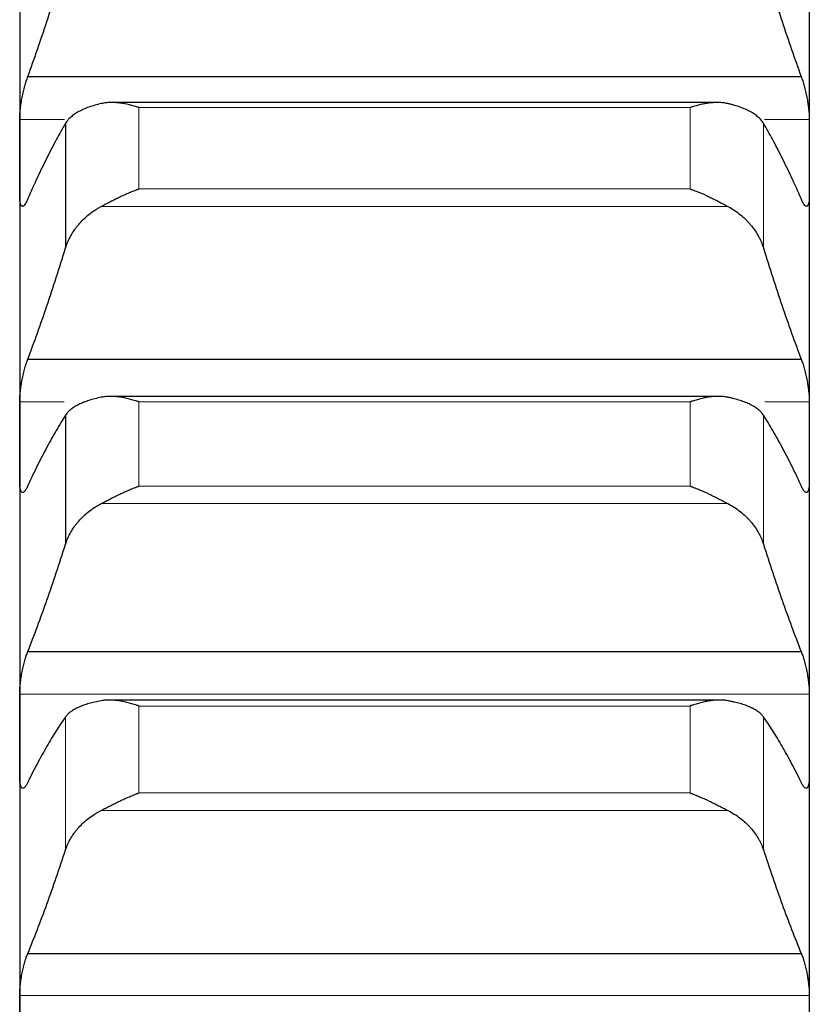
# Model space of a CAD drawing. Header units: inches. Extents: x 0 to 20790, y -12 to 14700.
# Tile 309 of 341: x 13643 to 13695, y 10306 to 10371. Entities that reach past the tile are written whole.
import ezdxf

# ---------------------------------------------------------------- set-up
doc = ezdxf.new("R2010")
doc.units = ezdxf.units.IN
doc.layers.add('1', color=7, linetype='Continuous', true_color=0xffffff)

msp = doc.modelspace()

# ---------------------------------------------------------------- linework, layer by layer
at = {"layer": '1', "color": 2, "linetype": 'Continuous', "lineweight": 25}
for p, q in [((13643.135, 10379.503), (13643.135, 10361.497)), ((13695.135, 10379.503), (13695.135, 10361.497)), ((13643.673, 10366.848), (13694.598, 10366.848)), ((13689.044, 10365.142), (13649.19, 10365.142)), ((13646.161, 10363.776), (13646.161, 10355.575)), ((13643.135, 10361.497), (13643.135, 10342.82)), ((13695.135, 10361.497), (13695.135, 10342.82)), ((13643.673, 10348.255), (13694.598, 10348.255)), ((13689.121, 10345.805), (13649.118, 10345.805)), ((13646.161, 10344.57), (13646.161, 10336.088)), ((13643.135, 10342.82), (13643.135, 10323.502)), ((13695.135, 10342.82), (13695.135, 10323.502)), ((13643.673, 10329.012), (13694.598, 10329.012)), ((13689.197, 10325.823), (13649.047, 10325.823)), ((13643.135, 10323.502), (13643.135, 10303.574)), ((13695.135, 10323.502), (13695.135, 10303.574)), ((13643.673, 10309.15), (13694.598, 10309.15))]:
    msp.add_line(p, q, dxfattribs=at)
at = {"layer": '1', "color": 110, "linetype": 'Continuous', "lineweight": 13}
for p, q in [((13650.991, 10364.806), (13650.991, 10359.452)), ((13650.991, 10364.806), (13687.279, 10364.806)), ((13687.279, 10364.806), (13687.279, 10359.452)), ((13643.138, 10364.034), (13646.09, 10364.034)), ((13692.109, 10363.776), (13692.109, 10355.575)), ((13692.18, 10364.034), (13695.133, 10364.034)), ((13650.991, 10359.452), (13687.279, 10359.452)), ((13648.504, 10358.306), (13689.767, 10358.306)), ((13643.138, 10345.448), (13646.071, 10345.448)), ((13650.991, 10345.438), (13687.279, 10345.438)), ((13650.991, 10345.438), (13650.991, 10339.9)), ((13687.279, 10345.438), (13687.279, 10339.9)), ((13692.2, 10345.448), (13695.133, 10345.448)), ((13692.109, 10344.57), (13692.109, 10336.088)), ((13650.991, 10339.9), (13687.279, 10339.9)), ((13648.504, 10338.75), (13689.767, 10338.75)), ((13643.138, 10326.216), (13695.133, 10326.216)), ((13650.991, 10325.425), (13687.279, 10325.425)), ((13650.991, 10325.425), (13650.991, 10319.712)), ((13687.279, 10325.425), (13687.279, 10319.712)), ((13646.161, 10324.721), (13646.161, 10315.971)), ((13692.109, 10324.721), (13692.109, 10315.971)), ((13650.991, 10319.712), (13687.279, 10319.712)), ((13648.504, 10318.56), (13689.767, 10318.56)), ((13643.138, 10306.371), (13695.133, 10306.371))]:
    msp.add_line(p, q, dxfattribs=at)
at = {"layer": '1', "color": 2, "linetype": 'Continuous', "lineweight": 25}
for points in [[(13643.673, 10366.848), (13643.884, 10367.429), (13644.304, 10368.615), (13644.928, 10370.466), (13645.548, 10372.391), (13645.957, 10373.723), (13646.161, 10374.401)], [(13692.109, 10374.401), (13692.313, 10373.723), (13692.722, 10372.391), (13693.342, 10370.466), (13693.967, 10368.615), (13694.387, 10367.429), (13694.598, 10366.848)], [(13643.135, 10361.497), (13643.135, 10362.343), (13643.136, 10363.189), (13643.138, 10364.034)], [(13646.161, 10363.776), (13645.957, 10363.43), (13645.548, 10362.706), (13644.928, 10361.518), (13644.304, 10360.228), (13643.884, 10359.302), (13643.673, 10358.821)], [(13694.598, 10358.821), (13694.387, 10359.302), (13693.967, 10360.228), (13693.342, 10361.518), (13692.722, 10362.706), (13692.313, 10363.43), (13692.109, 10363.776)], [(13695.133, 10364.034), (13695.134, 10363.189), (13695.135, 10362.343), (13695.135, 10361.497)], [(13643.138, 10358.96), (13643.136, 10359.806), (13643.135, 10360.652), (13643.135, 10361.497)], [(13695.135, 10361.497), (13695.135, 10360.652), (13695.134, 10359.806), (13695.133, 10358.96)], [(13643.673, 10348.255), (13643.884, 10348.814), (13644.304, 10349.957), (13644.928, 10351.749), (13645.548, 10353.617), (13645.957, 10354.914), (13646.161, 10355.575)], [(13692.109, 10355.575), (13692.313, 10354.914), (13692.722, 10353.617), (13693.342, 10351.749), (13693.967, 10349.957), (13694.387, 10348.814), (13694.598, 10348.255)], [(13643.135, 10342.82), (13643.135, 10343.696), (13643.136, 10344.572), (13643.138, 10345.448)], [(13695.133, 10345.448), (13695.134, 10344.572), (13695.135, 10343.696), (13695.135, 10342.82)], [(13646.161, 10344.57), (13645.957, 10344.254), (13645.548, 10343.586), (13644.928, 10342.48), (13644.304, 10341.271), (13643.884, 10340.396), (13643.673, 10339.941)], [(13694.598, 10339.941), (13694.387, 10340.396), (13693.967, 10341.271), (13693.342, 10342.48), (13692.722, 10343.586), (13692.313, 10344.254), (13692.109, 10344.57)], [(13643.138, 10340.192), (13643.136, 10341.068), (13643.135, 10341.944), (13643.135, 10342.82)], [(13695.135, 10342.82), (13695.135, 10341.944), (13695.134, 10341.068), (13695.133, 10340.192)], [(13643.673, 10329.012), (13643.884, 10329.548), (13644.304, 10330.647), (13644.928, 10332.376), (13645.548, 10334.185), (13645.957, 10335.445), (13646.161, 10336.088)], [(13692.109, 10336.088), (13692.313, 10335.445), (13692.722, 10334.185), (13693.342, 10332.376), (13693.967, 10330.647), (13694.387, 10329.548), (13694.598, 10329.012)], [(13643.135, 10323.502), (13643.135, 10324.407), (13643.136, 10325.312), (13643.138, 10326.216)], [(13695.133, 10326.216), (13695.134, 10325.312), (13695.135, 10324.407), (13695.135, 10323.502)], [(13646.161, 10324.721), (13645.957, 10324.434), (13645.548, 10323.824), (13644.928, 10322.802), (13644.304, 10321.675), (13643.884, 10320.853), (13643.673, 10320.424)], [(13694.598, 10320.424), (13694.387, 10320.853), (13693.967, 10321.675), (13693.342, 10322.802), (13692.722, 10323.824), (13692.313, 10324.434), (13692.109, 10324.721)], [(13643.138, 10320.788), (13643.136, 10321.693), (13643.135, 10322.597), (13643.135, 10323.502)], [(13695.135, 10323.502), (13695.135, 10322.597), (13695.134, 10321.693), (13695.133, 10320.788)], [(13643.673, 10309.15), (13643.884, 10309.663), (13644.304, 10310.716), (13644.928, 10312.379), (13645.548, 10314.126), (13645.957, 10315.347), (13646.161, 10315.971)], [(13692.109, 10315.971), (13692.313, 10315.347), (13692.722, 10314.126), (13693.342, 10312.379), (13693.967, 10310.716), (13694.387, 10309.663), (13694.598, 10309.15)], [(13643.135, 10303.574), (13643.135, 10304.506), (13643.136, 10305.438), (13643.138, 10306.371)], [(13695.133, 10306.371), (13695.134, 10305.438), (13695.135, 10304.506), (13695.135, 10303.574)]]:
    msp.add_open_spline(points, degree=3, dxfattribs=at)
for points, knots in [([(13643.138, 10364.034), (13643.138, 10364.084), (13643.14, 10364.186), (13643.148, 10364.35), (13643.157, 10364.466), (13643.165, 10364.556), (13643.168, 10364.586), (13643.174, 10364.648), (13643.177, 10364.679), (13643.194, 10364.834), (13643.211, 10364.96), (13643.236, 10365.122), (13643.241, 10365.155), (13643.249, 10365.204), (13643.252, 10365.221), (13643.257, 10365.253), (13643.271, 10365.335), (13643.298, 10365.482), (13643.324, 10365.61), (13643.351, 10365.738), (13643.365, 10365.802), (13643.409, 10365.992), (13643.439, 10366.113), (13643.487, 10366.287), (13643.503, 10366.343), (13643.528, 10366.426), (13643.536, 10366.454), (13643.553, 10366.508), (13643.562, 10366.534), (13643.604, 10366.664), (13643.638, 10366.76), (13643.673, 10366.848)], [0, 0, 0, 0, 0.0625, 0.125, 0.1875, 0.1875, 0.21875, 0.21875, 0.25, 0.25, 0.375, 0.375, 0.40625, 0.40625, 0.421875, 0.421875, 0.4375, 0.5, 0.5625, 0.5625, 0.625, 0.625, 0.75, 0.75, 0.8125, 0.8125, 0.84375, 0.84375, 0.875, 0.875, 1, 1, 1, 1]), ([(13694.598, 10366.848), (13694.632, 10366.76), (13694.666, 10366.665), (13694.716, 10366.51), (13694.733, 10366.457), (13694.758, 10366.374), (13694.766, 10366.346), (13694.782, 10366.288), (13694.791, 10366.259), (13694.831, 10366.113), (13694.861, 10365.993), (13694.904, 10365.805), (13694.918, 10365.742), (13694.939, 10365.645), (13694.946, 10365.612), (13694.959, 10365.548), (13694.965, 10365.515), (13694.996, 10365.353), (13695.019, 10365.223), (13695.043, 10365.061), (13695.048, 10365.029), (13695.058, 10364.964), (13695.062, 10364.932), (13695.075, 10364.836), (13695.083, 10364.773), (13695.103, 10364.588), (13695.114, 10364.469), (13695.123, 10364.326), (13695.125, 10364.298), (13695.127, 10364.242), (13695.129, 10364.215), (13695.131, 10364.135), (13695.132, 10364.084), (13695.133, 10364.034)], [0, 0, 0, 0, 0.125, 0.125, 0.1875, 0.1875, 0.21875, 0.21875, 0.25, 0.25, 0.375, 0.375, 0.4375, 0.4375, 0.46875, 0.46875, 0.5, 0.5, 0.625, 0.625, 0.65625, 0.65625, 0.6875, 0.6875, 0.75, 0.75, 0.875, 0.875, 0.90625, 0.90625, 0.9375, 0.9375, 1, 1, 1, 1]), ([(13648.504, 10365.07), (13648.358, 10365.037), (13648.218, 10365.001), (13647.949, 10364.924), (13647.691, 10364.841), (13647.455, 10364.747), (13647.314, 10364.685), (13647.287, 10364.673), (13647.232, 10364.647), (13647.204, 10364.634), (13647.124, 10364.595), (13647.073, 10364.568), (13646.923, 10364.485), (13646.83, 10364.428), (13646.659, 10364.31), (13646.58, 10364.248), (13646.471, 10364.153), (13646.437, 10364.12), (13646.388, 10364.071), (13646.372, 10364.054), (13646.342, 10364.02), (13646.327, 10364.003), (13646.254, 10363.918), (13646.204, 10363.848), (13646.161, 10363.776)], [0, 0, 0, 0, 0.125, 0.125, 0.25, 0.375, 0.375, 0.40625, 0.40625, 0.4375, 0.4375, 0.5, 0.5, 0.625, 0.625, 0.75, 0.75, 0.8125, 0.8125, 0.84375, 0.84375, 0.875, 0.875, 1, 1, 1, 1]), ([(13650.991, 10364.806), (13650.988, 10364.807), (13650.984, 10364.809), (13650.978, 10364.811), (13650.975, 10364.812), (13650.965, 10364.815), (13650.945, 10364.822), (13650.898, 10364.837), (13650.806, 10364.866), (13650.726, 10364.89), (13650.568, 10364.936), (13650.463, 10364.964), (13650.15, 10365.04), (13649.942, 10365.08), (13649.631, 10365.119), (13649.527, 10365.129), (13649.372, 10365.139), (13649.32, 10365.141), (13649.216, 10365.143), (13649.164, 10365.143), (13649.009, 10365.139), (13648.907, 10365.133), (13648.704, 10365.11), (13648.603, 10365.093), (13648.504, 10365.07)], [0, 0, 0, 0, 0.003906, 0.003906, 0.007812, 0.007812, 0.015625, 0.03125, 0.0625, 0.125, 0.125, 0.25, 0.25, 0.5, 0.5, 0.625, 0.625, 0.6875, 0.6875, 0.75, 0.75, 0.875, 0.875, 1, 1, 1, 1]), ([(13689.767, 10365.07), (13689.667, 10365.093), (13689.567, 10365.109), (13689.365, 10365.133), (13689.264, 10365.139), (13689.06, 10365.144), (13688.958, 10365.142), (13688.751, 10365.13), (13688.647, 10365.12), (13688.437, 10365.094), (13688.332, 10365.077), (13688.123, 10365.038), (13688.018, 10365.015), (13687.807, 10364.964), (13687.702, 10364.936), (13687.544, 10364.89), (13687.465, 10364.866), (13687.372, 10364.837), (13687.326, 10364.822), (13687.306, 10364.815), (13687.292, 10364.811), (13687.286, 10364.809), (13687.279, 10364.806)], [0, 0, 0, 0, 0.125, 0.125, 0.25, 0.25, 0.375, 0.375, 0.5, 0.5, 0.625, 0.625, 0.75, 0.75, 0.875, 0.875, 0.9375, 0.96875, 0.984375, 0.992187, 0.992187, 1, 1, 1, 1]), ([(13692.109, 10363.776), (13692.066, 10363.848), (13692.016, 10363.918), (13691.902, 10364.053), (13691.773, 10364.184), (13691.615, 10364.308), (13691.486, 10364.397), (13691.441, 10364.426), (13691.37, 10364.47), (13691.346, 10364.484), (13691.298, 10364.512), (13691.273, 10364.526), (13691.149, 10364.595), (13690.937, 10364.699), (13690.702, 10364.792), (13690.455, 10364.881), (13690.325, 10364.923), (13690.156, 10364.971), (13690.121, 10364.981), (13690.052, 10365), (13689.947, 10365.028), (13689.84, 10365.054), (13689.767, 10365.07)], [0, 0, 0, 0, 0.125, 0.125, 0.25, 0.375, 0.375, 0.4375, 0.4375, 0.46875, 0.46875, 0.5, 0.5, 0.625, 0.75, 0.75, 0.875, 0.875, 0.90625, 0.90625, 0.9375, 1, 1, 1, 1]), ([(13643.673, 10358.821), (13643.638, 10358.735), (13643.604, 10358.659), (13643.554, 10358.561), (13643.537, 10358.531), (13643.512, 10358.489), (13643.504, 10358.476), (13643.488, 10358.451), (13643.48, 10358.44), (13643.44, 10358.385), (13643.409, 10358.353), (13643.366, 10358.323), (13643.352, 10358.316), (13643.331, 10358.311), (13643.325, 10358.31), (13643.312, 10358.309), (13643.305, 10358.31), (13643.274, 10358.316), (13643.252, 10358.334), (13643.227, 10358.372), (13643.222, 10358.38), (13643.213, 10358.399), (13643.208, 10358.409), (13643.195, 10358.442), (13643.188, 10358.466), (13643.167, 10358.549), (13643.156, 10358.615), (13643.147, 10358.713), (13643.146, 10358.734), (13643.143, 10358.776), (13643.142, 10358.797), (13643.139, 10358.864), (13643.138, 10358.911), (13643.138, 10358.96)], [0, 0, 0, 0, 0.125, 0.125, 0.1875, 0.1875, 0.21875, 0.21875, 0.25, 0.25, 0.375, 0.375, 0.4375, 0.4375, 0.46875, 0.46875, 0.5, 0.5, 0.625, 0.625, 0.65625, 0.65625, 0.6875, 0.6875, 0.75, 0.75, 0.875, 0.875, 0.90625, 0.90625, 0.9375, 0.9375, 1, 1, 1, 1]), ([(13648.504, 10358.306), (13648.603, 10358.359), (13648.703, 10358.412), (13648.905, 10358.519), (13649.006, 10358.572), (13649.21, 10358.677), (13649.312, 10358.729), (13649.519, 10358.832), (13649.623, 10358.883), (13649.833, 10358.982), (13649.938, 10359.031), (13650.148, 10359.124), (13650.253, 10359.169), (13650.463, 10359.256), (13650.568, 10359.298), (13650.726, 10359.358), (13650.806, 10359.387), (13650.898, 10359.42), (13650.945, 10359.436), (13650.965, 10359.443), (13650.978, 10359.447), (13650.984, 10359.449), (13650.991, 10359.452)], [0, 0, 0, 0, 0.125, 0.125, 0.25, 0.25, 0.375, 0.375, 0.5, 0.5, 0.625, 0.625, 0.75, 0.75, 0.875, 0.875, 0.9375, 0.96875, 0.984375, 0.992187, 0.992187, 1, 1, 1, 1]), ([(13687.279, 10359.452), (13687.283, 10359.451), (13687.286, 10359.449), (13687.292, 10359.447), (13687.296, 10359.446), (13687.306, 10359.443), (13687.326, 10359.436), (13687.372, 10359.42), (13687.465, 10359.387), (13687.544, 10359.358), (13687.702, 10359.298), (13687.807, 10359.257), (13688.121, 10359.127), (13688.329, 10359.034), (13688.64, 10358.887), (13688.743, 10358.836), (13688.899, 10358.759), (13688.95, 10358.733), (13689.054, 10358.68), (13689.106, 10358.653), (13689.261, 10358.573), (13689.363, 10358.52), (13689.566, 10358.412), (13689.667, 10358.359), (13689.767, 10358.306)], [0, 0, 0, 0, 0.003906, 0.003906, 0.007813, 0.007813, 0.015625, 0.03125, 0.0625, 0.125, 0.125, 0.25, 0.25, 0.5, 0.5, 0.625, 0.625, 0.6875, 0.6875, 0.75, 0.75, 0.875, 0.875, 1, 1, 1, 1]), ([(13695.133, 10358.96), (13695.132, 10358.911), (13695.13, 10358.818), (13695.122, 10358.693), (13695.113, 10358.62), (13695.105, 10358.57), (13695.103, 10358.554), (13695.096, 10358.523), (13695.093, 10358.508), (13695.076, 10358.439), (13695.059, 10358.396), (13695.034, 10358.358), (13695.029, 10358.351), (13695.021, 10358.341), (13695.018, 10358.339), (13695.013, 10358.333), (13694.999, 10358.321), (13694.972, 10358.308), (13694.946, 10358.309), (13694.919, 10358.316), (13694.905, 10358.323), (13694.861, 10358.353), (13694.831, 10358.385), (13694.783, 10358.45), (13694.767, 10358.474), (13694.742, 10358.516), (13694.734, 10358.53), (13694.717, 10358.561), (13694.709, 10358.576), (13694.666, 10358.659), (13694.632, 10358.735), (13694.598, 10358.821)], [0, 0, 0, 0, 0.0625, 0.125, 0.1875, 0.1875, 0.21875, 0.21875, 0.25, 0.25, 0.375, 0.375, 0.40625, 0.40625, 0.421875, 0.421875, 0.4375, 0.5, 0.5625, 0.5625, 0.625, 0.625, 0.75, 0.75, 0.8125, 0.8125, 0.84375, 0.84375, 0.875, 0.875, 1, 1, 1, 1]), ([(13646.161, 10355.575), (13646.204, 10355.713), (13646.254, 10355.849), (13646.369, 10356.116), (13646.498, 10356.379), (13646.655, 10356.633), (13646.785, 10356.819), (13646.83, 10356.881), (13646.9, 10356.972), (13646.924, 10357.002), (13646.972, 10357.062), (13646.997, 10357.092), (13647.122, 10357.238), (13647.333, 10357.464), (13647.568, 10357.672), (13647.815, 10357.871), (13647.945, 10357.965), (13648.115, 10358.077), (13648.149, 10358.099), (13648.218, 10358.143), (13648.323, 10358.207), (13648.431, 10358.267), (13648.504, 10358.306)], [0, 0, 0, 0, 0.125, 0.125, 0.25, 0.375, 0.375, 0.4375, 0.4375, 0.46875, 0.46875, 0.5, 0.5, 0.625, 0.75, 0.75, 0.875, 0.875, 0.90625, 0.90625, 0.9375, 1, 1, 1, 1]), ([(13689.767, 10358.306), (13689.912, 10358.228), (13690.052, 10358.145), (13690.321, 10357.968), (13690.579, 10357.781), (13690.815, 10357.572), (13690.956, 10357.436), (13690.984, 10357.408), (13691.039, 10357.353), (13691.066, 10357.324), (13691.146, 10357.239), (13691.198, 10357.181), (13691.347, 10357.005), (13691.44, 10356.884), (13691.612, 10356.638), (13691.691, 10356.511), (13691.799, 10356.317), (13691.833, 10356.252), (13691.882, 10356.152), (13691.898, 10356.119), (13691.929, 10356.052), (13691.944, 10356.019), (13692.016, 10355.85), (13692.066, 10355.713), (13692.109, 10355.575)], [0, 0, 0, 0, 0.125, 0.125, 0.25, 0.375, 0.375, 0.40625, 0.40625, 0.4375, 0.4375, 0.5, 0.5, 0.625, 0.625, 0.75, 0.75, 0.8125, 0.8125, 0.84375, 0.84375, 0.875, 0.875, 1, 1, 1, 1]), ([(13643.138, 10345.448), (13643.138, 10345.499), (13643.14, 10345.605), (13643.148, 10345.773), (13643.157, 10345.892), (13643.165, 10345.983), (13643.168, 10346.014), (13643.174, 10346.076), (13643.177, 10346.108), (13643.194, 10346.265), (13643.211, 10346.393), (13643.236, 10346.555), (13643.241, 10346.588), (13643.249, 10346.637), (13643.252, 10346.654), (13643.257, 10346.687), (13643.271, 10346.769), (13643.298, 10346.915), (13643.324, 10347.043), (13643.351, 10347.17), (13643.365, 10347.233), (13643.409, 10347.421), (13643.439, 10347.54), (13643.487, 10347.711), (13643.503, 10347.766), (13643.528, 10347.847), (13643.536, 10347.874), (13643.553, 10347.927), (13643.562, 10347.952), (13643.604, 10348.078), (13643.638, 10348.171), (13643.673, 10348.255)], [0, 0, 0, 0, 0.0625, 0.125, 0.1875, 0.1875, 0.21875, 0.21875, 0.25, 0.25, 0.375, 0.375, 0.40625, 0.40625, 0.421875, 0.421875, 0.4375, 0.5, 0.5625, 0.5625, 0.625, 0.625, 0.75, 0.75, 0.8125, 0.8125, 0.84375, 0.84375, 0.875, 0.875, 1, 1, 1, 1]), ([(13694.598, 10348.255), (13694.632, 10348.171), (13694.666, 10348.079), (13694.716, 10347.929), (13694.733, 10347.877), (13694.758, 10347.796), (13694.766, 10347.769), (13694.782, 10347.713), (13694.791, 10347.684), (13694.831, 10347.541), (13694.861, 10347.422), (13694.904, 10347.237), (13694.918, 10347.174), (13694.939, 10347.078), (13694.946, 10347.045), (13694.959, 10346.981), (13694.965, 10346.948), (13694.996, 10346.787), (13695.019, 10346.657), (13695.043, 10346.494), (13695.048, 10346.462), (13695.058, 10346.396), (13695.062, 10346.364), (13695.075, 10346.267), (13695.083, 10346.203), (13695.103, 10346.015), (13695.114, 10345.894), (13695.123, 10345.748), (13695.125, 10345.719), (13695.127, 10345.662), (13695.129, 10345.635), (13695.131, 10345.552), (13695.132, 10345.499), (13695.133, 10345.448)], [0, 0, 0, 0, 0.125, 0.125, 0.1875, 0.1875, 0.21875, 0.21875, 0.25, 0.25, 0.375, 0.375, 0.4375, 0.4375, 0.46875, 0.46875, 0.5, 0.5, 0.625, 0.625, 0.65625, 0.65625, 0.6875, 0.6875, 0.75, 0.75, 0.875, 0.875, 0.90625, 0.90625, 0.9375, 0.9375, 1, 1, 1, 1]), ([(13648.504, 10345.747), (13648.358, 10345.717), (13648.218, 10345.684), (13647.949, 10345.615), (13647.691, 10345.54), (13647.455, 10345.456), (13647.314, 10345.399), (13647.287, 10345.388), (13647.232, 10345.365), (13647.204, 10345.353), (13647.124, 10345.317), (13647.073, 10345.293), (13646.923, 10345.218), (13646.83, 10345.166), (13646.659, 10345.058), (13646.58, 10345.002), (13646.471, 10344.915), (13646.437, 10344.885), (13646.388, 10344.84), (13646.372, 10344.825), (13646.342, 10344.794), (13646.327, 10344.779), (13646.254, 10344.7), (13646.204, 10344.636), (13646.161, 10344.57)], [0, 0, 0, 0, 0.125, 0.125, 0.25, 0.375, 0.375, 0.40625, 0.40625, 0.4375, 0.4375, 0.5, 0.5, 0.625, 0.625, 0.75, 0.75, 0.8125, 0.8125, 0.84375, 0.84375, 0.875, 0.875, 1, 1, 1, 1]), ([(13650.991, 10345.438), (13650.988, 10345.439), (13650.984, 10345.44), (13650.978, 10345.443), (13650.975, 10345.444), (13650.965, 10345.447), (13650.945, 10345.454), (13650.898, 10345.47), (13650.806, 10345.5), (13650.726, 10345.525), (13650.568, 10345.573), (13650.463, 10345.603), (13650.15, 10345.684), (13649.942, 10345.727), (13649.631, 10345.772), (13649.527, 10345.784), (13649.372, 10345.796), (13649.32, 10345.799), (13649.216, 10345.804), (13649.164, 10345.805), (13649.009, 10345.805), (13648.907, 10345.8), (13648.704, 10345.782), (13648.603, 10345.767), (13648.504, 10345.747)], [0, 0, 0, 0, 0.003906, 0.003906, 0.007813, 0.007813, 0.015625, 0.03125, 0.0625, 0.125, 0.125, 0.25, 0.25, 0.5, 0.5, 0.625, 0.625, 0.6875, 0.6875, 0.75, 0.75, 0.875, 0.875, 1, 1, 1, 1]), ([(13689.767, 10345.747), (13689.667, 10345.767), (13689.567, 10345.781), (13689.365, 10345.8), (13689.264, 10345.805), (13689.06, 10345.805), (13688.958, 10345.801), (13688.751, 10345.785), (13688.647, 10345.773), (13688.437, 10345.743), (13688.332, 10345.724), (13688.123, 10345.681), (13688.018, 10345.657), (13687.807, 10345.603), (13687.702, 10345.574), (13687.544, 10345.525), (13687.465, 10345.5), (13687.372, 10345.47), (13687.326, 10345.454), (13687.306, 10345.447), (13687.292, 10345.443), (13687.286, 10345.44), (13687.279, 10345.438)], [0, 0, 0, 0, 0.125, 0.125, 0.25, 0.25, 0.375, 0.375, 0.5, 0.5, 0.625, 0.625, 0.75, 0.75, 0.875, 0.875, 0.9375, 0.96875, 0.984375, 0.992188, 0.992188, 1, 1, 1, 1]), ([(13692.109, 10344.57), (13692.066, 10344.636), (13692.016, 10344.7), (13691.902, 10344.824), (13691.773, 10344.944), (13691.615, 10345.056), (13691.486, 10345.138), (13691.441, 10345.164), (13691.37, 10345.204), (13691.346, 10345.217), (13691.298, 10345.242), (13691.273, 10345.255), (13691.149, 10345.317), (13690.937, 10345.412), (13690.702, 10345.496), (13690.455, 10345.576), (13690.325, 10345.614), (13690.156, 10345.658), (13690.121, 10345.666), (13690.052, 10345.683), (13689.947, 10345.708), (13689.84, 10345.732), (13689.767, 10345.747)], [0, 0, 0, 0, 0.125, 0.125, 0.25, 0.375, 0.375, 0.4375, 0.4375, 0.46875, 0.46875, 0.5, 0.5, 0.625, 0.75, 0.75, 0.875, 0.875, 0.90625, 0.90625, 0.9375, 1, 1, 1, 1]), ([(13643.673, 10339.941), (13643.638, 10339.859), (13643.604, 10339.787), (13643.554, 10339.695), (13643.537, 10339.668), (13643.512, 10339.63), (13643.504, 10339.618), (13643.488, 10339.595), (13643.48, 10339.585), (13643.44, 10339.536), (13643.409, 10339.509), (13643.366, 10339.487), (13643.352, 10339.483), (13643.331, 10339.481), (13643.325, 10339.481), (13643.312, 10339.483), (13643.305, 10339.485), (13643.274, 10339.498), (13643.252, 10339.521), (13643.227, 10339.566), (13643.222, 10339.575), (13643.213, 10339.596), (13643.208, 10339.608), (13643.195, 10339.644), (13643.188, 10339.671), (13643.167, 10339.761), (13643.156, 10339.832), (13643.147, 10339.935), (13643.146, 10339.956), (13643.143, 10340), (13643.142, 10340.023), (13643.139, 10340.092), (13643.138, 10340.141), (13643.138, 10340.192)], [0, 0, 0, 0, 0.125, 0.125, 0.1875, 0.1875, 0.21875, 0.21875, 0.25, 0.25, 0.375, 0.375, 0.4375, 0.4375, 0.46875, 0.46875, 0.5, 0.5, 0.625, 0.625, 0.65625, 0.65625, 0.6875, 0.6875, 0.75, 0.75, 0.875, 0.875, 0.90625, 0.90625, 0.9375, 0.9375, 1, 1, 1, 1]), ([(13695.133, 10340.192), (13695.132, 10340.141), (13695.13, 10340.044), (13695.122, 10339.914), (13695.113, 10339.837), (13695.105, 10339.783), (13695.103, 10339.766), (13695.096, 10339.732), (13695.093, 10339.717), (13695.076, 10339.641), (13695.059, 10339.594), (13695.034, 10339.549), (13695.029, 10339.541), (13695.021, 10339.529), (13695.018, 10339.526), (13695.013, 10339.519), (13694.999, 10339.504), (13694.972, 10339.485), (13694.946, 10339.481), (13694.919, 10339.483), (13694.905, 10339.487), (13694.861, 10339.509), (13694.831, 10339.536), (13694.783, 10339.594), (13694.767, 10339.616), (13694.742, 10339.654), (13694.734, 10339.667), (13694.717, 10339.695), (13694.709, 10339.71), (13694.666, 10339.787), (13694.632, 10339.859), (13694.598, 10339.941)], [0, 0, 0, 0, 0.0625, 0.125, 0.1875, 0.1875, 0.21875, 0.21875, 0.25, 0.25, 0.375, 0.375, 0.40625, 0.40625, 0.421875, 0.421875, 0.4375, 0.5, 0.5625, 0.5625, 0.625, 0.625, 0.75, 0.75, 0.8125, 0.8125, 0.84375, 0.84375, 0.875, 0.875, 1, 1, 1, 1]), ([(13648.504, 10338.75), (13648.603, 10338.802), (13648.703, 10338.854), (13648.905, 10338.959), (13649.006, 10339.012), (13649.21, 10339.116), (13649.312, 10339.168), (13649.519, 10339.271), (13649.623, 10339.322), (13649.833, 10339.422), (13649.938, 10339.47), (13650.148, 10339.565), (13650.253, 10339.611), (13650.463, 10339.699), (13650.568, 10339.742), (13650.726, 10339.803), (13650.806, 10339.833), (13650.898, 10339.867), (13650.945, 10339.883), (13650.965, 10339.89), (13650.978, 10339.895), (13650.984, 10339.897), (13650.991, 10339.9)], [0, 0, 0, 0, 0.125, 0.125, 0.25, 0.25, 0.375, 0.375, 0.5, 0.5, 0.625, 0.625, 0.75, 0.75, 0.875, 0.875, 0.9375, 0.96875, 0.984375, 0.992188, 0.992188, 1, 1, 1, 1]), ([(13687.279, 10339.9), (13687.283, 10339.899), (13687.286, 10339.897), (13687.292, 10339.895), (13687.296, 10339.894), (13687.306, 10339.89), (13687.326, 10339.883), (13687.372, 10339.867), (13687.465, 10339.833), (13687.544, 10339.803), (13687.702, 10339.742), (13687.807, 10339.7), (13688.121, 10339.568), (13688.329, 10339.473), (13688.64, 10339.325), (13688.743, 10339.275), (13688.899, 10339.198), (13688.95, 10339.172), (13689.054, 10339.119), (13689.106, 10339.093), (13689.261, 10339.013), (13689.363, 10338.96), (13689.566, 10338.854), (13689.667, 10338.802), (13689.767, 10338.75)], [0, 0, 0, 0, 0.003906, 0.003906, 0.007812, 0.007812, 0.015625, 0.03125, 0.0625, 0.125, 0.125, 0.25, 0.25, 0.5, 0.5, 0.625, 0.625, 0.6875, 0.6875, 0.75, 0.75, 0.875, 0.875, 1, 1, 1, 1]), ([(13646.161, 10336.088), (13646.204, 10336.223), (13646.254, 10336.355), (13646.369, 10336.615), (13646.498, 10336.871), (13646.655, 10337.118), (13646.785, 10337.299), (13646.83, 10337.359), (13646.9, 10337.449), (13646.924, 10337.478), (13646.972, 10337.536), (13646.997, 10337.565), (13647.122, 10337.708), (13647.333, 10337.929), (13647.568, 10338.132), (13647.815, 10338.325), (13647.945, 10338.418), (13648.115, 10338.527), (13648.149, 10338.549), (13648.218, 10338.591), (13648.323, 10338.653), (13648.431, 10338.712), (13648.504, 10338.75)], [0, 0, 0, 0, 0.125, 0.125, 0.25, 0.375, 0.375, 0.4375, 0.4375, 0.46875, 0.46875, 0.5, 0.5, 0.625, 0.75, 0.75, 0.875, 0.875, 0.90625, 0.90625, 0.9375, 1, 1, 1, 1]), ([(13689.767, 10338.75), (13689.912, 10338.674), (13690.052, 10338.593), (13690.321, 10338.42), (13690.579, 10338.237), (13690.815, 10338.034), (13690.956, 10337.901), (13690.984, 10337.874), (13691.039, 10337.82), (13691.066, 10337.792), (13691.146, 10337.709), (13691.198, 10337.652), (13691.347, 10337.481), (13691.44, 10337.363), (13691.612, 10337.123), (13691.691, 10336.999), (13691.799, 10336.81), (13691.833, 10336.747), (13691.882, 10336.65), (13691.898, 10336.618), (13691.929, 10336.553), (13691.944, 10336.52), (13692.016, 10336.356), (13692.066, 10336.223), (13692.109, 10336.088)], [0, 0, 0, 0, 0.125, 0.125, 0.25, 0.375, 0.375, 0.40625, 0.40625, 0.4375, 0.4375, 0.5, 0.5, 0.625, 0.625, 0.75, 0.75, 0.8125, 0.8125, 0.84375, 0.84375, 0.875, 0.875, 1, 1, 1, 1]), ([(13643.138, 10326.216), (13643.138, 10326.269), (13643.14, 10326.378), (13643.148, 10326.55), (13643.157, 10326.671), (13643.165, 10326.764), (13643.168, 10326.795), (13643.174, 10326.859), (13643.177, 10326.89), (13643.194, 10327.049), (13643.211, 10327.178), (13643.236, 10327.342), (13643.241, 10327.374), (13643.249, 10327.424), (13643.252, 10327.44), (13643.257, 10327.473), (13643.271, 10327.555), (13643.298, 10327.701), (13643.324, 10327.828), (13643.351, 10327.954), (13643.365, 10328.017), (13643.409, 10328.202), (13643.439, 10328.319), (13643.487, 10328.486), (13643.503, 10328.54), (13643.528, 10328.619), (13643.536, 10328.645), (13643.553, 10328.696), (13643.562, 10328.721), (13643.604, 10328.843), (13643.638, 10328.932), (13643.673, 10329.012)], [0, 0, 0, 0, 0.0625, 0.125, 0.1875, 0.1875, 0.21875, 0.21875, 0.25, 0.25, 0.375, 0.375, 0.40625, 0.40625, 0.421875, 0.421875, 0.4375, 0.5, 0.5625, 0.5625, 0.625, 0.625, 0.75, 0.75, 0.8125, 0.8125, 0.84375, 0.84375, 0.875, 0.875, 1, 1, 1, 1]), ([(13694.598, 10329.012), (13694.632, 10328.932), (13694.666, 10328.843), (13694.716, 10328.698), (13694.733, 10328.648), (13694.758, 10328.569), (13694.766, 10328.543), (13694.782, 10328.488), (13694.791, 10328.46), (13694.831, 10328.32), (13694.861, 10328.203), (13694.904, 10328.02), (13694.918, 10327.958), (13694.939, 10327.863), (13694.946, 10327.83), (13694.959, 10327.766), (13694.965, 10327.734), (13694.996, 10327.573), (13695.019, 10327.443), (13695.043, 10327.28), (13695.048, 10327.247), (13695.058, 10327.182), (13695.062, 10327.149), (13695.075, 10327.051), (13695.083, 10326.987), (13695.103, 10326.797), (13695.114, 10326.674), (13695.123, 10326.525), (13695.125, 10326.495), (13695.127, 10326.437), (13695.129, 10326.408), (13695.131, 10326.324), (13695.132, 10326.269), (13695.133, 10326.216)], [0, 0, 0, 0, 0.125, 0.125, 0.1875, 0.1875, 0.21875, 0.21875, 0.25, 0.25, 0.375, 0.375, 0.4375, 0.4375, 0.46875, 0.46875, 0.5, 0.5, 0.625, 0.625, 0.65625, 0.65625, 0.6875, 0.6875, 0.75, 0.75, 0.875, 0.875, 0.90625, 0.90625, 0.9375, 0.9375, 1, 1, 1, 1]), ([(13650.991, 10325.425), (13650.988, 10325.426), (13650.984, 10325.427), (13650.978, 10325.43), (13650.975, 10325.431), (13650.965, 10325.434), (13650.945, 10325.441), (13650.898, 10325.458), (13650.806, 10325.489), (13650.726, 10325.515), (13650.568, 10325.565), (13650.463, 10325.596), (13650.15, 10325.682), (13649.942, 10325.728), (13649.631, 10325.779), (13649.527, 10325.793), (13649.372, 10325.808), (13649.32, 10325.813), (13649.216, 10325.819), (13649.164, 10325.821), (13649.009, 10325.824), (13648.907, 10325.822), (13648.704, 10325.808), (13648.603, 10325.796), (13648.504, 10325.778)], [0, 0, 0, 0, 0.003906, 0.003906, 0.007812, 0.007812, 0.015625, 0.03125, 0.0625, 0.125, 0.125, 0.25, 0.25, 0.5, 0.5, 0.625, 0.625, 0.6875, 0.6875, 0.75, 0.75, 0.875, 0.875, 1, 1, 1, 1]), ([(13689.767, 10325.778), (13689.667, 10325.796), (13689.567, 10325.808), (13689.365, 10325.822), (13689.264, 10325.824), (13689.06, 10325.82), (13688.958, 10325.814), (13688.751, 10325.794), (13688.647, 10325.78), (13688.437, 10325.746), (13688.332, 10325.726), (13688.123, 10325.68), (13688.018, 10325.654), (13687.807, 10325.597), (13687.702, 10325.565), (13687.544, 10325.515), (13687.465, 10325.489), (13687.372, 10325.458), (13687.326, 10325.441), (13687.306, 10325.434), (13687.292, 10325.43), (13687.286, 10325.427), (13687.279, 10325.425)], [0, 0, 0, 0, 0.125, 0.125, 0.25, 0.25, 0.375, 0.375, 0.5, 0.5, 0.625, 0.625, 0.75, 0.75, 0.875, 0.875, 0.9375, 0.96875, 0.984375, 0.992188, 0.992188, 1, 1, 1, 1]), ([(13648.504, 10325.778), (13648.358, 10325.751), (13648.218, 10325.722), (13647.949, 10325.66), (13647.691, 10325.594), (13647.455, 10325.518), (13647.314, 10325.468), (13647.287, 10325.458), (13647.232, 10325.437), (13647.204, 10325.426), (13647.124, 10325.394), (13647.073, 10325.373), (13646.923, 10325.306), (13646.83, 10325.259), (13646.659, 10325.162), (13646.58, 10325.112), (13646.471, 10325.033), (13646.437, 10325.006), (13646.388, 10324.965), (13646.372, 10324.952), (13646.342, 10324.924), (13646.327, 10324.91), (13646.254, 10324.839), (13646.204, 10324.781), (13646.161, 10324.721)], [0, 0, 0, 0, 0.125, 0.125, 0.25, 0.375, 0.375, 0.40625, 0.40625, 0.4375, 0.4375, 0.5, 0.5, 0.625, 0.625, 0.75, 0.75, 0.8125, 0.8125, 0.84375, 0.84375, 0.875, 0.875, 1, 1, 1, 1]), ([(13692.109, 10324.721), (13692.066, 10324.781), (13692.016, 10324.839), (13691.902, 10324.951), (13691.773, 10325.059), (13691.615, 10325.16), (13691.486, 10325.233), (13691.441, 10325.257), (13691.37, 10325.293), (13691.346, 10325.304), (13691.298, 10325.327), (13691.273, 10325.339), (13691.149, 10325.395), (13690.937, 10325.479), (13690.702, 10325.555), (13690.455, 10325.626), (13690.325, 10325.659), (13690.156, 10325.699), (13690.121, 10325.706), (13690.052, 10325.721), (13689.947, 10325.744), (13689.84, 10325.764), (13689.767, 10325.778)], [0, 0, 0, 0, 0.125, 0.125, 0.25, 0.375, 0.375, 0.4375, 0.4375, 0.46875, 0.46875, 0.5, 0.5, 0.625, 0.75, 0.75, 0.875, 0.875, 0.90625, 0.90625, 0.9375, 1, 1, 1, 1]), ([(13643.673, 10320.424), (13643.638, 10320.346), (13643.604, 10320.279), (13643.554, 10320.194), (13643.537, 10320.168), (13643.512, 10320.134), (13643.504, 10320.123), (13643.488, 10320.103), (13643.48, 10320.094), (13643.44, 10320.051), (13643.409, 10320.03), (13643.366, 10320.015), (13643.352, 10320.014), (13643.331, 10320.016), (13643.325, 10320.017), (13643.312, 10320.022), (13643.305, 10320.025), (13643.274, 10320.045), (13643.252, 10320.073), (13643.227, 10320.123), (13643.222, 10320.134), (13643.213, 10320.158), (13643.208, 10320.17), (13643.195, 10320.21), (13643.188, 10320.24), (13643.167, 10320.336), (13643.156, 10320.412), (13643.147, 10320.52), (13643.146, 10320.543), (13643.143, 10320.589), (13643.142, 10320.612), (13643.139, 10320.684), (13643.138, 10320.735), (13643.138, 10320.788)], [0, 0, 0, 0, 0.125, 0.125, 0.1875, 0.1875, 0.21875, 0.21875, 0.25, 0.25, 0.375, 0.375, 0.4375, 0.4375, 0.46875, 0.46875, 0.5, 0.5, 0.625, 0.625, 0.65625, 0.65625, 0.6875, 0.6875, 0.75, 0.75, 0.875, 0.875, 0.90625, 0.90625, 0.9375, 0.9375, 1, 1, 1, 1]), ([(13695.133, 10320.788), (13695.132, 10320.735), (13695.13, 10320.634), (13695.122, 10320.498), (13695.113, 10320.417), (13695.105, 10320.36), (13695.103, 10320.341), (13695.096, 10320.306), (13695.093, 10320.289), (13695.076, 10320.208), (13695.059, 10320.155), (13695.034, 10320.104), (13695.029, 10320.095), (13695.021, 10320.082), (13695.018, 10320.077), (13695.013, 10320.07), (13694.999, 10320.051), (13694.972, 10320.026), (13694.946, 10320.017), (13694.919, 10320.014), (13694.905, 10320.015), (13694.861, 10320.029), (13694.831, 10320.051), (13694.783, 10320.102), (13694.767, 10320.122), (13694.742, 10320.156), (13694.734, 10320.168), (13694.717, 10320.194), (13694.709, 10320.207), (13694.666, 10320.279), (13694.632, 10320.346), (13694.598, 10320.424)], [0, 0, 0, 0, 0.0625, 0.125, 0.1875, 0.1875, 0.21875, 0.21875, 0.25, 0.25, 0.375, 0.375, 0.40625, 0.40625, 0.421875, 0.421875, 0.4375, 0.5, 0.5625, 0.5625, 0.625, 0.625, 0.75, 0.75, 0.8125, 0.8125, 0.84375, 0.84375, 0.875, 0.875, 1, 1, 1, 1]), ([(13648.504, 10318.56), (13648.603, 10318.61), (13648.703, 10318.662), (13648.905, 10318.765), (13649.006, 10318.817), (13649.21, 10318.92), (13649.312, 10318.972), (13649.519, 10319.075), (13649.623, 10319.125), (13649.833, 10319.226), (13649.938, 10319.275), (13650.148, 10319.37), (13650.253, 10319.416), (13650.463, 10319.506), (13650.568, 10319.55), (13650.726, 10319.612), (13650.806, 10319.643), (13650.898, 10319.678), (13650.945, 10319.695), (13650.965, 10319.702), (13650.978, 10319.707), (13650.984, 10319.709), (13650.991, 10319.712)], [0, 0, 0, 0, 0.125, 0.125, 0.25, 0.25, 0.375, 0.375, 0.5, 0.5, 0.625, 0.625, 0.75, 0.75, 0.875, 0.875, 0.9375, 0.96875, 0.984375, 0.992187, 0.992187, 1, 1, 1, 1]), ([(13687.279, 10319.712), (13687.283, 10319.71), (13687.286, 10319.709), (13687.292, 10319.707), (13687.296, 10319.706), (13687.306, 10319.702), (13687.326, 10319.695), (13687.372, 10319.678), (13687.465, 10319.643), (13687.544, 10319.612), (13687.702, 10319.55), (13687.807, 10319.506), (13688.121, 10319.372), (13688.329, 10319.277), (13688.64, 10319.129), (13688.743, 10319.078), (13688.899, 10319.001), (13688.95, 10318.976), (13689.054, 10318.923), (13689.106, 10318.897), (13689.261, 10318.818), (13689.363, 10318.766), (13689.566, 10318.662), (13689.667, 10318.611), (13689.767, 10318.56)], [0, 0, 0, 0, 0.003906, 0.003906, 0.007812, 0.007812, 0.015625, 0.03125, 0.0625, 0.125, 0.125, 0.25, 0.25, 0.5, 0.5, 0.625, 0.625, 0.6875, 0.6875, 0.75, 0.75, 0.875, 0.875, 1, 1, 1, 1]), ([(13646.161, 10315.971), (13646.204, 10316.102), (13646.254, 10316.23), (13646.369, 10316.483), (13646.498, 10316.731), (13646.655, 10316.971), (13646.785, 10317.148), (13646.83, 10317.206), (13646.9, 10317.293), (13646.924, 10317.322), (13646.972, 10317.378), (13646.997, 10317.406), (13647.122, 10317.546), (13647.333, 10317.76), (13647.568, 10317.958), (13647.815, 10318.146), (13647.945, 10318.236), (13648.115, 10318.343), (13648.149, 10318.364), (13648.218, 10318.405), (13648.323, 10318.466), (13648.431, 10318.523), (13648.504, 10318.56)], [0, 0, 0, 0, 0.125, 0.125, 0.25, 0.375, 0.375, 0.4375, 0.4375, 0.46875, 0.46875, 0.5, 0.5, 0.625, 0.75, 0.75, 0.875, 0.875, 0.90625, 0.90625, 0.9375, 1, 1, 1, 1]), ([(13689.767, 10318.56), (13689.912, 10318.486), (13690.052, 10318.407), (13690.321, 10318.239), (13690.579, 10318.061), (13690.815, 10317.863), (13690.956, 10317.733), (13690.984, 10317.707), (13691.039, 10317.654), (13691.066, 10317.627), (13691.146, 10317.546), (13691.198, 10317.491), (13691.347, 10317.324), (13691.44, 10317.21), (13691.612, 10316.976), (13691.691, 10316.856), (13691.799, 10316.673), (13691.833, 10316.611), (13691.882, 10316.517), (13691.898, 10316.485), (13691.929, 10316.422), (13691.944, 10316.39), (13692.016, 10316.231), (13692.066, 10316.102), (13692.109, 10315.971)], [0, 0, 0, 0, 0.125, 0.125, 0.25, 0.375, 0.375, 0.40625, 0.40625, 0.4375, 0.4375, 0.5, 0.5, 0.625, 0.625, 0.75, 0.75, 0.8125, 0.8125, 0.84375, 0.84375, 0.875, 0.875, 1, 1, 1, 1]), ([(13643.138, 10306.371), (13643.138, 10306.425), (13643.14, 10306.537), (13643.148, 10306.713), (13643.157, 10306.835), (13643.165, 10306.93), (13643.168, 10306.962), (13643.174, 10307.026), (13643.177, 10307.058), (13643.194, 10307.218), (13643.211, 10307.348), (13643.236, 10307.512), (13643.241, 10307.544), (13643.249, 10307.594), (13643.252, 10307.61), (13643.257, 10307.643), (13643.271, 10307.725), (13643.298, 10307.87), (13643.324, 10307.996), (13643.351, 10308.121), (13643.365, 10308.183), (13643.409, 10308.366), (13643.439, 10308.481), (13643.487, 10308.644), (13643.503, 10308.696), (13643.528, 10308.773), (13643.536, 10308.798), (13643.553, 10308.848), (13643.562, 10308.872), (13643.604, 10308.989), (13643.638, 10309.074), (13643.673, 10309.15)], [0, 0, 0, 0, 0.0625, 0.125, 0.1875, 0.1875, 0.21875, 0.21875, 0.25, 0.25, 0.375, 0.375, 0.40625, 0.40625, 0.421875, 0.421875, 0.4375, 0.5, 0.5625, 0.5625, 0.625, 0.625, 0.75, 0.75, 0.8125, 0.8125, 0.84375, 0.84375, 0.875, 0.875, 1, 1, 1, 1]), ([(13694.598, 10309.15), (13694.632, 10309.074), (13694.666, 10308.99), (13694.716, 10308.85), (13694.733, 10308.801), (13694.758, 10308.725), (13694.766, 10308.699), (13694.782, 10308.645), (13694.791, 10308.618), (13694.831, 10308.481), (13694.861, 10308.367), (13694.904, 10308.186), (13694.918, 10308.125), (13694.939, 10308.03), (13694.946, 10307.999), (13694.959, 10307.935), (13694.965, 10307.903), (13694.996, 10307.743), (13695.019, 10307.613), (13695.043, 10307.45), (13695.048, 10307.417), (13695.058, 10307.351), (13695.062, 10307.318), (13695.075, 10307.22), (13695.083, 10307.155), (13695.103, 10306.963), (13695.114, 10306.839), (13695.123, 10306.687), (13695.125, 10306.656), (13695.127, 10306.597), (13695.129, 10306.568), (13695.131, 10306.481), (13695.132, 10306.425), (13695.133, 10306.371)], [0, 0, 0, 0, 0.125, 0.125, 0.1875, 0.1875, 0.21875, 0.21875, 0.25, 0.25, 0.375, 0.375, 0.4375, 0.4375, 0.46875, 0.46875, 0.5, 0.5, 0.625, 0.625, 0.65625, 0.65625, 0.6875, 0.6875, 0.75, 0.75, 0.875, 0.875, 0.90625, 0.90625, 0.9375, 0.9375, 1, 1, 1, 1])]:
    msp.add_open_spline(points, degree=3, knots=knots, dxfattribs=at)

doc.saveas('drawing.dxf')
